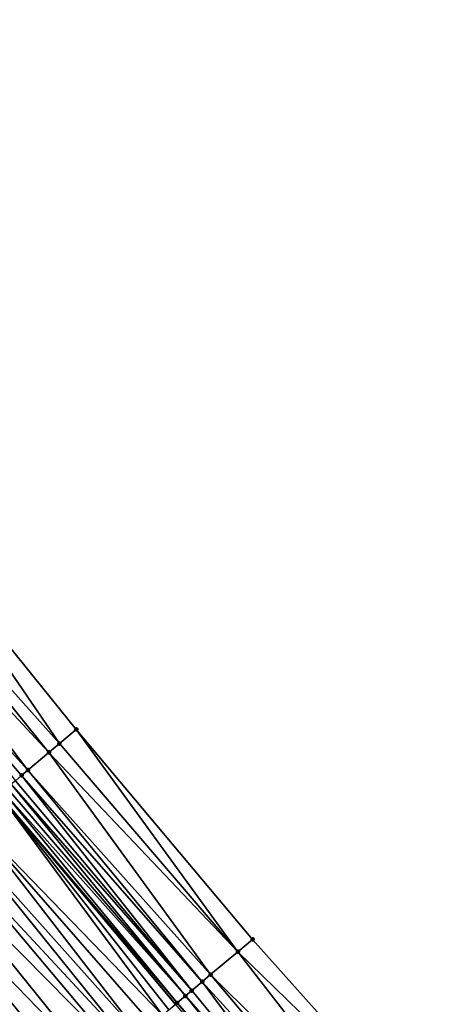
# Model space of a CAD drawing. Header units: feet. Extents: x 2004186 to 2014793, y 836912 to 864902.
# Tile 414 of 656: x 2009085 to 2009115, y 849996 to 850068. Entities that reach past the tile are written whole.
import ezdxf

# ---------------------------------------------------------------- set-up
doc = ezdxf.new("R2010")
doc.units = ezdxf.units.FT
doc.header["$LTSCALE"] = 100
doc.header["$MEASUREMENT"] = 0
for name, color, linetype, lineweight in [('EP_Travel Lane', 5, 'Continuous', 40), ('Road Shots', 4, 'Continuous', 200), ('Road X-Section', 30, 'Continuous', 13)]:
    doc.layers.add(name, color=color, linetype=linetype, lineweight=lineweight)
doc.layers.add('I-77 SB_MM21-27-Surface-Border', color=7, linetype='Continuous')
doc.layers.add('I-77 SB_MM21-27-Surface-TIN', color=7, linetype='Continuous')

msp = doc.modelspace()

# ---------------------------------------------------------------- linework, layer by layer
at = {"layer": 'EP_Travel Lane'}
msp.add_polyline3d([(2009096.065092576, 849996.2953501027, 426.3379628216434), (2009083.178587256, 850011.5902940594, 426.4051293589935), (2009070.292047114, 850026.8852793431, 426.4323151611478), (2009057.40551984, 850042.1802493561, 426.474261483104), (2009044.539144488, 850057.4826363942, 426.5060240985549), (2009031.678576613, 850072.7994289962, 426.5504264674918), (2009018.818037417, 850088.1161874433, 426.6093971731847), (2009005.957484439, 850103.4329623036, 426.6613811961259), (2008993.09694968, 850118.7497154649, 426.7226047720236), (2008980.236409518, 850134.0664750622, 426.7811167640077), (2008967.375867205, 850149.3832372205, 426.8384957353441), (2008954.515327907, 850164.6999957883, 426.8974205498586), (2008941.631527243, 850180.0142721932, 426.9677083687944), (2008928.749518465, 850195.3129192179, 427.0401961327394), (2008915.867513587, 850210.6115616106, 427.1143977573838), (2008902.985485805, 850225.9102312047, 427.1784940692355)], dxfattribs=at)
at = {"layer": 'I-77 SB_MM21-27-Surface-Border', "color": 3, "linetype": 'ByBlock', "lineweight": -2}
msp.add_polyline3d([(2008908.472840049, 850230.5318923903, 426.9366870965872), (2008921.048963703, 850214.9754968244, 426.9038368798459), (2008935.00174595, 850200.5787612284, 426.7700949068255), (2008948.03667981, 850185.4090092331, 426.6700748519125), (2008961.234243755, 850170.3459326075, 426.5922650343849), (2008974.099144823, 850155.0328254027, 426.5366194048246), (2008986.96402393, 850139.7197443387, 426.4698206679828), (2008997.379051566, 850122.34796759, 426.5327314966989), (2009012.693817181, 850109.0935405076, 426.3539804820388), (2009025.55872803, 850093.7804216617, 426.3032729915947), (2009038.576742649, 850078.5959855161, 426.2384243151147), (2009051.135421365, 850063.0255305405, 426.2035835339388), (2009063.996410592, 850047.7252894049, 426.1654649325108), (2009076.259161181, 850031.9055008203, 426.1660810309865), (2009088.827993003, 850016.3432278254, 426.1502365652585), (2009101.702891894, 850001.0384872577, 426.1016760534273), (2009115.036951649, 849986.1199736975, 426.0732741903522)], dxfattribs=at)
at = {"layer": 'I-77 SB_MM21-27-Surface-TIN', "color": 128, "linetype": 'ByBlock', "lineweight": -2}
for points in [[(2009074.26962622, 850030.2316577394, 426.2649480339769), (2009087.603670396, 850015.3131626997, 426.2186627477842), (2009076.259161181, 850031.9055008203, 426.1660810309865)], [(2009076.259161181, 850031.9055008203, 426.1660810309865), (2009087.603670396, 850015.3131626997, 426.2186627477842), (2009088.827993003, 850016.3432278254, 426.1502365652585)], [(2009074.26962622, 850030.2316577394, 426.2649480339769), (2009073.198331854, 850029.3303651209, 426.3109313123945), (2009086.83846412, 850014.66937752, 426.2560885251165)], [(2009074.26962622, 850030.2316577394, 426.2649480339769), (2009086.83846412, 850014.66937752, 426.2560885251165), (2009087.603670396, 850015.3131626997, 426.2186627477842)], [(2009073.198331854, 850029.3303651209, 426.3109313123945), (2009071.820964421, 850028.1715472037, 426.3827390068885), (2009085.308035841, 850013.3818258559, 426.312865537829)], [(2009073.198331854, 850029.3303651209, 426.3109313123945), (2009085.308035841, 850013.3818258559, 426.312865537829), (2009086.83846412, 850014.66937752, 426.2560885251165)], [(2009071.820964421, 850028.1715472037, 426.3827390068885), (2009084.848912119, 850012.9955546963, 426.3353710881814), (2009085.308035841, 850013.3818258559, 426.312865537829)], [(2009071.820964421, 850028.1715472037, 426.3827390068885), (2009084.389794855, 850012.6092758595, 426.3652991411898), (2009084.848912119, 850012.9955546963, 426.3353710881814)], [(2009087.603670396, 850015.3131626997, 426.2186627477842), (2009100.631612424, 850000.1371769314, 426.1647792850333), (2009088.827993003, 850016.3432278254, 426.1502365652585)], [(2009101.702891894, 850001.0384872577, 426.1016760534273), (2009088.827993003, 850016.3432278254, 426.1502365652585), (2009100.631612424, 850000.1371769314, 426.1647792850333)], [(2009087.603670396, 850015.3131626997, 426.2186627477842), (2009086.83846412, 850014.66937752, 426.2560885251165), (2009100.631612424, 850000.1371769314, 426.1647792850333)], [(2009086.83846412, 850014.66937752, 426.2560885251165), (2009085.308035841, 850013.3818258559, 426.312865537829), (2009098.642080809, 849998.4633298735, 426.2674913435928)], [(2009086.83846412, 850014.66937752, 426.2560885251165), (2009098.642080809, 849998.4633298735, 426.2674913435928), (2009100.631612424, 850000.1371769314, 426.1647792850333)], [(2009084.848912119, 850012.9955546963, 426.3353710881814), (2009084.389794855, 850012.6092758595, 426.3652991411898), (2009097.264696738, 849997.3045317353, 426.3201767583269)], [(2009085.308035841, 850013.3818258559, 426.312865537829), (2009084.848912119, 850012.9955546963, 426.3353710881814), (2009098.029913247, 849997.9483047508, 426.2945112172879)], [(2009084.848912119, 850012.9955546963, 426.3353710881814), (2009097.264696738, 849997.3045317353, 426.3201767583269), (2009098.029913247, 849997.9483047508, 426.2945112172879)], [(2009085.308035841, 850013.3818258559, 426.312865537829), (2009098.029913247, 849997.9483047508, 426.2945112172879), (2009098.642080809, 849998.4633298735, 426.2674913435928)], [(2009083.7776287, 850012.0942490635, 426.3939365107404), (2009083.471539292, 850011.8367431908, 426.4009799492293), (2009096.805561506, 849996.9182742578, 426.3294544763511)], [(2009084.083714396, 850012.3517593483, 426.3826275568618), (2009083.7776287, 850012.0942490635, 426.3939365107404), (2009096.805561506, 849996.9182742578, 426.3294544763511)], [(2009084.389794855, 850012.6092758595, 426.3652991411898), (2009084.083714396, 850012.3517593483, 426.3826275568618), (2009097.264696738, 849997.3045317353, 426.3201767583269)], [(2009084.083714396, 850012.3517593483, 426.3826275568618), (2009096.805561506, 849996.9182742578, 426.3294544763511), (2009097.264696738, 849997.3045317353, 426.3201767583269)], [(2009081.175851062, 850009.9054701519, 426.4334963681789), (2009095.122060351, 849995.5020031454, 426.3573771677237), (2009083.178587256, 850011.5902940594, 426.4051293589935)], [(2009083.471539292, 850011.8367431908, 426.4009799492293), (2009083.178587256, 850011.5902940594, 426.4051293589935), (2009096.193376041, 849996.4032704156, 426.3359004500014)], [(2009095.581193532, 849995.888263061, 426.3457423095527), (2009096.065092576, 849996.2953501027, 426.3379628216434), (2009083.178587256, 850011.5902940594, 426.4051293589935)], [(2009096.193376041, 849996.4032704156, 426.3359004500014), (2009083.178587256, 850011.5902940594, 426.4051293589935), (2009096.065092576, 849996.2953501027, 426.3379628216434)], [(2009095.581193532, 849995.888263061, 426.3457423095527), (2009083.178587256, 850011.5902940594, 426.4051293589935), (2009095.122060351, 849995.5020031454, 426.3573771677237)], [(2009083.471539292, 850011.8367431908, 426.4009799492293), (2009096.193376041, 849996.4032704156, 426.3359004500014), (2009096.805561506, 849996.9182742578, 426.3294544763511)], [(2009081.175851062, 850009.9054701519, 426.4334963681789), (2009080.104532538, 850009.0042062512, 426.4517154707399), (2009093.438563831, 849994.0857265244, 426.3906253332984)], [(2009081.175851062, 850009.9054701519, 426.4334963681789), (2009094.356837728, 849994.858237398, 426.3760157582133), (2009095.122060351, 849995.5020031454, 426.3573771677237)], [(2009081.175851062, 850009.9054701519, 426.4334963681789), (2009093.438563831, 849994.0857265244, 426.3906253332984), (2009094.356837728, 849994.858237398, 426.3760157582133)], [(2009080.104532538, 850009.0042062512, 426.4517154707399), (2009079.033209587, 850008.1029476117, 426.4648480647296), (2009092.673330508, 849993.4419734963, 426.3969670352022)], [(2009080.104532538, 850009.0042062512, 426.4517154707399), (2009092.673330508, 849993.4419734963, 426.3969670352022), (2009093.438563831, 849994.0857265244, 426.3906253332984)], [(2009079.033209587, 850008.1029476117, 426.4648480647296), (2009077.808844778, 850007.0729326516, 426.4847742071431), (2009091.908098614, 849992.7982187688, 426.4049518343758)], [(2009079.033209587, 850008.1029476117, 426.4648480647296), (2009091.908098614, 849992.7982187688, 426.4049518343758), (2009092.673330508, 849993.4419734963, 426.3969670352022)], [(2009077.808844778, 850007.0729326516, 426.4847742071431), (2009076.431431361, 850005.9141693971, 426.5037339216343), (2009090.377641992, 849991.5107007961, 426.4291559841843)], [(2009077.808844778, 850007.0729326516, 426.4847742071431), (2009090.377641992, 849991.5107007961, 426.4291559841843), (2009091.908098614, 849992.7982187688, 426.4049518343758)], [(2009076.431431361, 850005.9141693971, 426.5037339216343), (2009075.513160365, 850005.1416550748, 426.5216778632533), (2009089.000231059, 849990.3519345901, 426.4509696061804)], [(2009076.431431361, 850005.9141693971, 426.5037339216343), (2009089.000231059, 849990.3519345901, 426.4509696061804), (2009090.377641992, 849991.5107007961, 426.4291559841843)], [(2009075.513160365, 850005.1416550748, 426.5216778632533), (2009074.288790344, 850004.1116463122, 426.5356119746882), (2009087.775869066, 849989.3219162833, 426.4741310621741)], [(2009075.513160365, 850005.1416550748, 426.5216778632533), (2009087.775869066, 849989.3219162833, 426.4741310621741), (2009089.000231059, 849990.3519345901, 426.4509696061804)], [(2009073.982697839, 850003.8541441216, 426.5390955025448), (2009087.16368466, 849988.8069111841, 426.4817926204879), (2009074.288790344, 850004.1116463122, 426.5356119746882)], [(2009087.316731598, 849988.9356614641, 426.4808390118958), (2009074.288790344, 850004.1116463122, 426.5356119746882), (2009087.16368466, 849988.8069111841, 426.4817926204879)], [(2009087.775869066, 849989.3219162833, 426.4741310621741), (2009074.288790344, 850004.1116463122, 426.5356119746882), (2009087.316731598, 849988.9356614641, 426.4808390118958)], [(2009073.523557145, 850003.4678931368, 426.5420962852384), (2009073.064411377, 850003.0816481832, 426.5392657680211), (2009086.245397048, 849988.0344166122, 426.4806414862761)], [(2009073.982697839, 850003.8541441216, 426.5390955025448), (2009073.523557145, 850003.4678931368, 426.5420962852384), (2009086.857590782, 849988.5494106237, 426.4836998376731)], [(2009073.523557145, 850003.4678931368, 426.5420962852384), (2009086.245397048, 849988.0344166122, 426.4806414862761), (2009086.857590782, 849988.5494106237, 426.4836998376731)], [(2009073.982697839, 850003.8541441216, 426.5390955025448), (2009086.857590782, 849988.5494106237, 426.4836998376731), (2009087.16368466, 849988.8069111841, 426.4817926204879)], [(2009073.064411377, 850003.0816481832, 426.5392657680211), (2009084.561846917, 849986.6182037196, 426.4522773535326), (2009086.245397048, 849988.0344166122, 426.4806414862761)], [(2009101.702891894, 850001.0384872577, 426.1016760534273), (2009100.631612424, 850000.1371769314, 426.1647792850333), (2009115.036951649, 849986.1199736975, 426.0732741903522)], [(2009100.631612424, 850000.1371769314, 426.1647792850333), (2009098.642080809, 849998.4633298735, 426.2674913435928), (2009112.894379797, 849984.317368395, 426.1846431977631)], [(2009100.631612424, 850000.1371769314, 426.1647792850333), (2009112.894379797, 849984.317368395, 426.1846431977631), (2009115.036951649, 849986.1199736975, 426.0732741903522)], [(2009098.642080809, 849998.4633298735, 426.2674913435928), (2009098.029913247, 849997.9483047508, 426.2945112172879), (2009111.51700307, 849983.1585615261, 426.2457714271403)], [(2009098.642080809, 849998.4633298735, 426.2674913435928), (2009111.51700307, 849983.1585615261, 426.2457714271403), (2009112.894379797, 849984.317368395, 426.1846431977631)], [(2009098.029913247, 849997.9483047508, 426.2945112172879), (2009097.264696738, 849997.3045317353, 426.3201767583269), (2009109.986589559, 849981.870992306, 426.3195237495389)], [(2009098.029913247, 849997.9483047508, 426.2945112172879), (2009109.986589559, 849981.870992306, 426.3195237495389), (2009111.51700307, 849983.1585615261, 426.2457714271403)], [(2009096.805561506, 849996.9182742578, 426.3294544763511), (2009096.193376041, 849996.4032704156, 426.3359004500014), (2009109.374413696, 849981.3559770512, 426.33700435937)], [(2009097.264696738, 849997.3045317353, 426.3201767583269), (2009096.805561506, 849996.9182742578, 426.3294544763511), (2009109.986589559, 849981.870992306, 426.3195237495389)], [(2009096.805561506, 849996.9182742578, 426.3294544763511), (2009109.680503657, 849981.6134822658, 426.3305968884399), (2009109.986589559, 849981.870992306, 426.3195237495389)], [(2009096.805561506, 849996.9182742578, 426.3294544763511), (2009109.374413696, 849981.3559770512, 426.33700435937), (2009109.680503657, 849981.6134822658, 426.3305968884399)], [(2009096.193376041, 849996.4032704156, 426.3359004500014), (2009096.065092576, 849996.2953501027, 426.3379628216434), (2009108.951654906, 849981.0003384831, 426.3362413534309)], [(2009096.193376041, 849996.4032704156, 426.3359004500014), (2009108.951654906, 849981.0003384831, 426.3362413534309), (2009109.374413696, 849981.3559770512, 426.33700435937)]]:
    msp.add_3dface(points, dxfattribs=at)
at = {"layer": 'Road Shots', "lineweight": 100}
for p in [(2009088.827993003, 850016.3432278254, 426.1502365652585), (2009087.603670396, 850015.3131626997, 426.2186627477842), (2009086.83846412, 850014.66937752, 426.2560885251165), (2009084.848912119, 850012.9955546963, 426.3353710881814), (2009085.308035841, 850013.3818258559, 426.312865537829), (2009101.702891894, 850001.0384872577, 426.1016760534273), (2009100.631612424, 850000.1371769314, 426.1647792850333), (2009098.642080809, 849998.4633298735, 426.2674913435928), (2009098.029913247, 849997.9483047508, 426.2945112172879), (2009096.805561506, 849996.9182742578, 426.3294544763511), (2009097.264696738, 849997.3045317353, 426.3201767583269), (2009096.193376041, 849996.4032704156, 426.3359004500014)]:
    msp.add_point(p, dxfattribs=at)
at = {"layer": 'Road X-Section', "extrusion": (-0.6437458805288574, 0.7652381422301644, 0.001351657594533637), "elevation": -642877.153270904, "flags": 128}
msp.add_lwpolyline([(-2084583.225929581, 1295.003924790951), (-2084584.225929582, 1295.050736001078), (-2084585.025929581, 1295.081302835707), (-2084585.825929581, 1295.105348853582), (-2084586.825929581, 1295.128063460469), (-2084589.425929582, 1295.177899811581), (-2084591.425929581, 1295.223296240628), (-2084593.225929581, 1295.269546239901), (-2084594.825929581, 1295.305256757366), (-2084595.625929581, 1295.317339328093), (-2084596.825929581, 1295.328609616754), (-2084598.425929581, 1295.354829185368), (-2084603.825929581, 1295.4352448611), (-2084605.825929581, 1295.471936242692), (-2084607.225929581, 1295.490235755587), (-2084607.825929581, 1295.49306627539), (-2084608.425929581, 1295.490065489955), (-2084610.425929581, 1295.472647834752), (-2084611.625929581, 1295.454703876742), (-2084613.425929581, 1295.435744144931), (-2084615.025929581, 1295.415817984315), (-2084616.425929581, 1295.402685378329), (-2084617.825929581, 1295.384466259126), (-2084620.825929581, 1295.351949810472), (-2084621.225929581, 1295.344906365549), (-2084621.625929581, 1295.333597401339), (-2084622.025929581, 1295.316268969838), (-2084622.625929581, 1295.286340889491), (-2084623.225929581, 1295.26383531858), (-2084625.225929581, 1295.207058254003), (-2084626.225929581, 1295.169632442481), (-2084627.825929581, 1295.101206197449)], dxfattribs=at)
at = {"layer": 'Road X-Section', "extrusion": (-0.6437458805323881, 0.7652381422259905, 0.001351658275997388), "elevation": -642897.1532812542, "flags": 128}
msp.add_lwpolyline([(-2084584.025926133, 1295.037533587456), (-2084584.625926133, 1295.065947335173), (-2084585.225926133, 1295.087698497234), (-2084586.025926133, 1295.107352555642), (-2084588.025926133, 1295.142175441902), (-2084589.425926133, 1295.166775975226), (-2084591.625926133, 1295.209999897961), (-2084593.225926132, 1295.242632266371), (-2084594.625926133, 1295.271541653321), (-2084598.025926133, 1295.33107659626), (-2084599.425926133, 1295.34725801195), (-2084600.625926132, 1295.362179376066), (-2084603.825926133, 1295.407019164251), (-2084605.425926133, 1295.43071856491), (-2084607.625926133, 1295.459082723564), (-2084608.425926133, 1295.462141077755), (-2084609.025926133, 1295.459280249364), (-2084609.625926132, 1295.452572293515), (-2084611.225926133, 1295.429410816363), (-2084613.025926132, 1295.407597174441), (-2084615.025926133, 1295.383393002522), (-2084616.025926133, 1295.375408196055), (-2084617.025926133, 1295.369066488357), (-2084618.225926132, 1295.354456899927), (-2084619.225926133, 1295.335818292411), (-2084619.825926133, 1295.324183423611), (-2084620.625926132, 1295.31434155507), (-2084621.425926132, 1295.307895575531), (-2084622.025926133, 1295.298617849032), (-2084623.025926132, 1295.272952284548), (-2084623.825926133, 1295.24593238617), (-2084626.425926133, 1295.143220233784), (-2084627.825926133, 1295.080116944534)], dxfattribs=at)

doc.saveas('drawing.dxf')
